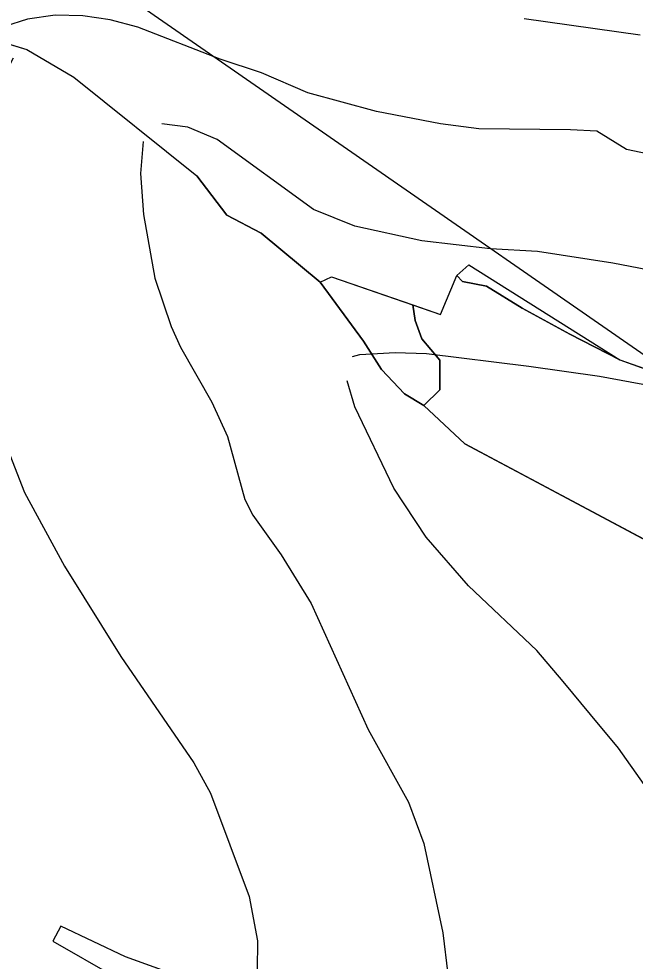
# Model space of a CAD drawing. Extents: x -662620 to -656370, y -1067090 to -1062990.
# Drawn here: x -661291.7 to -661112.7, y -1066111 to -1065837.4 of the extents above; entities that cross this region are included whole.
import ezdxf

# ---------------------------------------------------------------- set-up
doc = ezdxf.new("R2010")
doc.units = 0
for name, color, linetype in [('CHRANENE_LOZISKOVE_UZEMI', 7, 'Continuous'), ('OBVOD_PÚ', 7, 'Continuous'), ('ORNÁ_PŮDA_-_STÁVAJÍCÍ', 7, 'Continuous'), ('OSTATNÍ_PLOCHA_-_STÁVAJÍCÍ', 7, 'Continuous'), ('Trvalý_trávní_porost_-_stávající', 7, 'Continuous'), ('VRSTEVNICE_ZDŮRAZNĚNÁ', 7, 'Continuous'), ('VRSTEVNICE_ZÁKLADNÍ', 7, 'Continuous')]:
    doc.layers.add(name, color=color, linetype=linetype)

msp = doc.modelspace()

# ---------------------------------------------------------------- linework, layer by layer
at = {"layer": 'CHRANENE_LOZISKOVE_UZEMI'}
msp.add_lwpolyline([(-661096.57, -1065944.42), (-661652.65, -1065558.91)], dxfattribs=at)
at = {"layer": 'OBVOD_PÚ'}
for points in [[(-661303.95, -1065841.87), (-661289.42, -1065846.23)], [(-661289.42, -1065846.23), (-661275.74, -1065854.28)], [(-661275.74, -1065854.28), (-661240.06, -1065882.96)], [(-661231.35, -1065894.4), (-661240.06, -1065882.96)], [(-661221.39, -1065899.63), (-661231.35, -1065894.4)], [(-661204.21, -1065913.8), (-661221.39, -1065899.63)], [(-661164.54, -1065911.9), (-661160.99, -1065908.84)], [(-661160.99, -1065908.84), (-661117.14, -1065936.36)], [(-661204.21, -1065913.8), (-661200.95, -1065912.25)], [(-661200.95, -1065912.25), (-661169.27, -1065923.21)], [(-661169.27, -1065923.21), (-661164.54, -1065911.9)], [(-661117.14, -1065936.36), (-661063.3, -1065955.7)], [(-661279.51, -1066100.9), (-661281.88, -1066105.23)], [(-661260.72, -1066109.78), (-661279.51, -1066100.9)], [(-661281.88, -1066105.23), (-661263.96, -1066115.48)], [(-661228.77, -1066121.27), (-661260.72, -1066109.78)]]:
    msp.add_lwpolyline(points, dxfattribs=at)
at = {"layer": 'ORNÁ_PŮDA_-_STÁVAJÍCÍ'}
for p, q in [((-661303.95, -1065841.87), (-661289.42, -1065846.23)), ((-661289.42, -1065846.23), (-661275.74, -1065854.28)), ((-661275.74, -1065854.28), (-661240.06, -1065882.96)), ((-661240.06, -1065882.96), (-661231.35, -1065894.4)), ((-661231.35, -1065894.4), (-661221.39, -1065899.63)), ((-661221.39, -1065899.63), (-661204.21, -1065913.8)), ((-661204.21, -1065913.8), (-661191.61, -1065930.98)), ((-661191.61, -1065930.98), (-661186.39, -1065939.22)), ((-661186.39, -1065939.22), (-661179.67, -1065946.29)), ((-661179.67, -1065946.29), (-661174.13, -1065949.63)), ((-661174.13, -1065949.63), (-661162.15, -1065960.8)), ((-661162.15, -1065960.8), (-661141.05, -1065972.05)), ((-661141.05, -1065972.05), (-661051.98, -1066019.49)), ((-661279.51, -1066100.9), (-661281.88, -1066105.23)), ((-661260.72, -1066109.78), (-661279.51, -1066100.9)), ((-661281.88, -1066105.23), (-661263.96, -1066115.48)), ((-661228.77, -1066121.27), (-661260.72, -1066109.78))]:
    msp.add_line(p, q, dxfattribs=at)
for points in [[(-661303.95, -1065841.87), (-661289.42, -1065846.23), (-661275.74, -1065854.28), (-661240.06, -1065882.96), (-661231.35, -1065894.4), (-661221.39, -1065899.63), (-661204.21, -1065913.8), (-661191.61, -1065930.98), (-661186.39, -1065939.22), (-661179.67, -1065946.29), (-661174.13, -1065949.63), (-661162.15, -1065960.8), (-661141.05, -1065972.05), (-661051.98, -1066019.49)], [(-661228.77, -1066121.27), (-661260.72, -1066109.78), (-661279.51, -1066100.9), (-661281.88, -1066105.23), (-661263.96, -1066115.48)]]:
    msp.add_lwpolyline(points, dxfattribs=at)
at = {"layer": 'OSTATNÍ_PLOCHA_-_STÁVAJÍCÍ'}
for p, q in [((-661164.54, -1065911.9), (-661160.99, -1065908.84)), ((-661164.54, -1065911.9), (-661160.99, -1065908.84)), ((-661160.99, -1065908.84), (-661117.14, -1065936.36)), ((-661160.99, -1065908.84), (-661117.14, -1065936.36)), ((-661204.21, -1065913.8), (-661200.95, -1065912.25)), ((-661204.21, -1065913.8), (-661200.95, -1065912.25)), ((-661191.61, -1065930.98), (-661204.21, -1065913.8)), ((-661191.61, -1065930.98), (-661204.21, -1065913.8)), ((-661200.95, -1065912.25), (-661177.31, -1065920.43)), ((-661200.95, -1065912.25), (-661177.31, -1065920.43)), ((-661162.87, -1065913.64), (-661164.54, -1065911.9)), ((-661162.87, -1065913.64), (-661164.54, -1065911.9)), ((-661155.92, -1065914.96), (-661162.87, -1065913.64)), ((-661155.92, -1065914.96), (-661162.87, -1065913.64)), ((-661145.58, -1065921.34), (-661155.92, -1065914.96)), ((-661145.58, -1065921.34), (-661155.92, -1065914.96)), ((-661177.31, -1065920.43), (-661176.65, -1065924.94)), ((-661177.31, -1065920.43), (-661176.65, -1065924.94)), ((-661131.72, -1065928.89), (-661145.58, -1065921.34)), ((-661131.72, -1065928.89), (-661145.58, -1065921.34)), ((-661176.65, -1065924.94), (-661174.73, -1065930.27)), ((-661176.65, -1065924.94), (-661174.73, -1065930.27)), ((-661186.39, -1065939.22), (-661191.61, -1065930.98)), ((-661186.39, -1065939.22), (-661191.61, -1065930.98)), ((-661174.73, -1065930.27), (-661169.46, -1065936.53)), ((-661174.73, -1065930.27), (-661169.46, -1065936.53)), ((-661117.14, -1065936.36), (-661131.72, -1065928.89)), ((-661117.14, -1065936.36), (-661131.72, -1065928.89)), ((-661179.67, -1065946.29), (-661186.39, -1065939.22)), ((-661179.67, -1065946.29), (-661186.39, -1065939.22)), ((-661169.46, -1065936.53), (-661169.49, -1065945.06)), ((-661169.46, -1065936.53), (-661169.49, -1065945.06)), ((-661174.13, -1065949.63), (-661179.67, -1065946.29)), ((-661174.13, -1065949.63), (-661179.67, -1065946.29)), ((-661169.49, -1065945.06), (-661174.13, -1065949.63)), ((-661169.49, -1065945.06), (-661174.13, -1065949.63))]:
    msp.add_line(p, q, dxfattribs=at)
for points in [[(-661160.99, -1065908.84), (-661117.14, -1065936.36), (-661131.72, -1065928.89), (-661145.58, -1065921.34), (-661155.92, -1065914.96), (-661162.87, -1065913.64), (-661164.54, -1065911.9)], [(-661160.99, -1065908.84), (-661117.14, -1065936.36), (-661131.72, -1065928.89), (-661145.58, -1065921.34), (-661155.92, -1065914.96), (-661162.87, -1065913.64), (-661164.54, -1065911.9)], [(-661177.31, -1065920.43), (-661176.65, -1065924.94), (-661174.73, -1065930.27), (-661169.46, -1065936.53), (-661169.49, -1065945.06), (-661174.13, -1065949.63), (-661179.67, -1065946.29), (-661186.39, -1065939.22), (-661191.61, -1065930.98), (-661204.21, -1065913.8), (-661200.95, -1065912.25)], [(-661177.31, -1065920.43), (-661176.65, -1065924.94), (-661174.73, -1065930.27), (-661169.46, -1065936.53), (-661169.49, -1065945.06), (-661174.13, -1065949.63), (-661179.67, -1065946.29), (-661186.39, -1065939.22), (-661191.61, -1065930.98), (-661204.21, -1065913.8), (-661200.95, -1065912.25)]]:
    msp.add_lwpolyline(points, close=True, dxfattribs=at)
at = {"layer": 'Trvalý_trávní_porost_-_stávající'}
for p, q in [((-661169.27, -1065923.21), (-661164.54, -1065911.9)), ((-661164.54, -1065911.9), (-661162.87, -1065913.64)), ((-661162.87, -1065913.64), (-661155.92, -1065914.96)), ((-661155.92, -1065914.96), (-661145.58, -1065921.34)), ((-661176.65, -1065924.94), (-661177.31, -1065920.43)), ((-661177.31, -1065920.43), (-661169.27, -1065923.21)), ((-661145.58, -1065921.34), (-661131.72, -1065928.89)), ((-661174.73, -1065930.27), (-661176.65, -1065924.94)), ((-661169.46, -1065936.53), (-661174.73, -1065930.27)), ((-661131.72, -1065928.89), (-661117.14, -1065936.36)), ((-661117.14, -1065936.36), (-661077.99, -1065950.42)), ((-661169.49, -1065945.06), (-661169.46, -1065936.53)), ((-661174.13, -1065949.63), (-661169.49, -1065945.06)), ((-661162.15, -1065960.8), (-661174.13, -1065949.63)), ((-661150.34, -1065967.1), (-661162.15, -1065960.8)), ((-661056.55, -1066017.06), (-661150.34, -1065967.1))]:
    msp.add_line(p, q, dxfattribs=at)
msp.add_lwpolyline([(-661056.55, -1066017.06), (-661150.34, -1065967.1), (-661162.15, -1065960.8), (-661174.13, -1065949.63), (-661169.49, -1065945.06), (-661169.46, -1065936.53), (-661174.73, -1065930.27), (-661176.65, -1065924.94), (-661177.31, -1065920.43), (-661169.27, -1065923.21), (-661164.54, -1065911.9), (-661162.87, -1065913.64), (-661155.92, -1065914.96), (-661145.58, -1065921.34), (-661131.72, -1065928.89), (-661117.14, -1065936.36), (-661077.99, -1065950.42)], dxfattribs=at)
at = {"layer": 'VRSTEVNICE_ZDŮRAZNĚNÁ'}
for points in [[(-661115.27, -1065875.29), (-661123.84, -1065870.01), (-661131.51, -1065869.59), (-661158.14, -1065869.29), (-661169.28, -1065867.86), (-661187.84, -1065864.3), (-661207.82, -1065858.87), (-661221.23, -1065853.02), (-661233.23, -1065849.02), (-661257.21, -1065839.74), (-661265.2, -1065837.6), (-661273.19, -1065836.46), (-661281.18, -1065836.32), (-661289.18, -1065837.46), (-661295.89, -1065839.6)], [(-661293.35, -1065848.74), (-661299.37, -1065860.24), (-661304.23, -1065875.39), (-661306.55, -1065887.84), (-661310.14, -1065898.23), (-661311.51, -1065914.59), (-661309.16, -1065927.81), (-661305.02, -1065940.66), (-661298.46, -1065953.51), (-661290.04, -1065974.92), (-661278.47, -1065996.33), (-661262.06, -1066022.59), (-661240.93, -1066053.42), (-661236.08, -1066062.27), (-661224.8, -1066092.25), (-661222.38, -1066105.09), (-661222.52, -1066113.66)], [(-660967.75, -1065919.02), (-660995.56, -1065907.98), (-661029.67, -1065895.8), (-661049.16, -1065889.92), (-661068.65, -1065884.91), (-661088.43, -1065880.89), (-661115.27, -1065875.29)]]:
    msp.add_lwpolyline(points, dxfattribs=at)
at = {"layer": 'VRSTEVNICE_ZÁKLADNÍ'}
for points in [[(-661111.32, -1065842.12), (-661145.01, -1065837.32)], [(-661111.32, -1065842.12), (-661145.01, -1065837.32)], [(-661119.21, -1065908.31), (-661141.07, -1065904.97), (-661154.72, -1065904.12), (-661174.7, -1065901.84), (-661194.11, -1065897.55), (-661206.11, -1065892.7), (-661234.08, -1065872.43), (-661242.65, -1065868.86), (-661250.21, -1065867.86)], [(-661119.21, -1065908.31), (-661141.07, -1065904.97), (-661154.72, -1065904.12), (-661174.7, -1065901.84), (-661194.11, -1065897.55), (-661206.11, -1065892.7), (-661234.08, -1065872.43), (-661242.65, -1065868.86), (-661250.21, -1065867.86)], [(-661255.6, -1065872.99), (-661256.44, -1065882.28), (-661255.49, -1065894.15), (-661252.21, -1065912.68), (-661247.5, -1065926.67), (-661244.79, -1065932.67), (-661235.65, -1065948.65), (-661231.08, -1065958.65), (-661226.09, -1065976.92), (-661223.81, -1065981.48), (-661215.53, -1065993.04), (-661206.82, -1066007.18), (-661190.26, -1066043.72), (-661178.56, -1066064.84), (-661174.13, -1066076.83), (-661168.57, -1066102.81), (-661167.14, -1066114.8)], [(-661255.6, -1065872.99), (-661256.44, -1065882.28), (-661255.49, -1065894.15), (-661252.21, -1065912.68), (-661247.5, -1065926.67), (-661244.79, -1065932.67), (-661235.65, -1065948.65), (-661231.08, -1065958.65), (-661226.09, -1065976.92), (-661223.81, -1065981.48), (-661215.53, -1065993.04), (-661206.82, -1066007.18), (-661190.26, -1066043.72), (-661178.56, -1066064.84), (-661174.13, -1066076.83), (-661168.57, -1066102.81), (-661167.14, -1066114.8)], [(-661099.03, -1065912.14), (-661119.21, -1065908.31)], [(-661099.03, -1065912.14), (-661119.21, -1065908.31)], [(-661194.82, -1065935.45), (-661192.69, -1065934.81), (-661182.41, -1065934.24), (-661173.28, -1065934.52), (-661143.59, -1065938.23), (-661123.12, -1065941.17)], [(-661194.82, -1065935.45), (-661192.69, -1065934.81), (-661182.41, -1065934.24), (-661173.28, -1065934.52), (-661143.59, -1065938.23), (-661123.12, -1065941.17)], [(-661123.12, -1065941.17), (-661107.92, -1065943.95), (-661090.72, -1065946.82), (-661061.48, -1065950.4), (-661044.28, -1065953.41), (-661015.05, -1065960.15), (-660995.56, -1065966.31), (-660981.23, -1065971.47), (-660961.16, -1065980.64), (-660952.11, -1065985.17), (-660906.65, -1066001.31), (-660889.79, -1066005.87), (-660873.74, -1066008.02), (-660853.67, -1066009.88), (-660816.98, -1066011.46), (-660804.95, -1066011.46), (-660786.6, -1066010.6), (-660768.26, -1066008.16), (-660759.08, -1066005.72), (-660750.06, -1066001.85), (-660741.31, -1065995.4)], [(-661123.12, -1065941.17), (-661107.92, -1065943.95), (-661090.72, -1065946.82), (-661061.48, -1065950.4), (-661044.28, -1065953.41), (-661015.05, -1065960.15), (-660995.56, -1065966.31), (-660981.23, -1065971.47), (-660961.16, -1065980.64), (-660952.11, -1065985.17), (-660906.65, -1066001.31), (-660889.79, -1066005.87), (-660873.74, -1066008.02), (-660853.67, -1066009.88), (-660816.98, -1066011.46), (-660804.95, -1066011.46), (-660786.6, -1066010.6), (-660768.26, -1066008.16), (-660759.08, -1066005.72), (-660750.06, -1066001.85), (-660741.31, -1065995.4)], [(-661133.68, -1066029.79), (-661141.3, -1066020.77), (-661161.14, -1066002.04), (-661173.42, -1065987.91), (-661182.84, -1065973.63), (-661194.11, -1065950.08), (-661196.4, -1065942.52)], [(-661133.68, -1066029.79), (-661141.3, -1066020.77), (-661161.14, -1066002.04), (-661173.42, -1065987.91), (-661182.84, -1065973.63), (-661194.11, -1065950.08), (-661196.4, -1065942.52)], [(-661149, -1066165.41), (-661142.6, -1066169.96), (-661123.11, -1066179.71), (-661116.23, -1066180.57), (-661109.35, -1066179.14), (-661106.2, -1066177.7), (-661103.47, -1066175.12), (-661100.61, -1066170.68), (-661098.17, -1066165.66), (-661094.16, -1066152.62), (-661091.29, -1066138.29), (-661090.15, -1066125.39), (-661090.43, -1066113.93), (-661090.97, -1066109.83), (-661093.3, -1066100.17), (-661093.73, -1066099.74), (-661093.73, -1066098.45), (-661102.33, -1066074.66), (-661110.07, -1066059.75), (-661117.52, -1066049.15), (-661125.69, -1066039.4), (-661133.68, -1066029.79)], [(-661149, -1066165.41), (-661142.6, -1066169.96), (-661123.11, -1066179.71), (-661116.23, -1066180.57), (-661109.35, -1066179.14), (-661106.2, -1066177.7), (-661103.47, -1066175.12), (-661100.61, -1066170.68), (-661098.17, -1066165.66), (-661094.16, -1066152.62), (-661091.29, -1066138.29), (-661090.15, -1066125.39), (-661090.43, -1066113.93), (-661090.97, -1066109.83), (-661093.3, -1066100.17), (-661093.73, -1066099.74), (-661093.73, -1066098.45), (-661102.33, -1066074.66), (-661110.07, -1066059.75), (-661117.52, -1066049.15), (-661125.69, -1066039.4), (-661133.68, -1066029.79)]]:
    msp.add_lwpolyline(points, dxfattribs=at)

doc.saveas('drawing.dxf')
